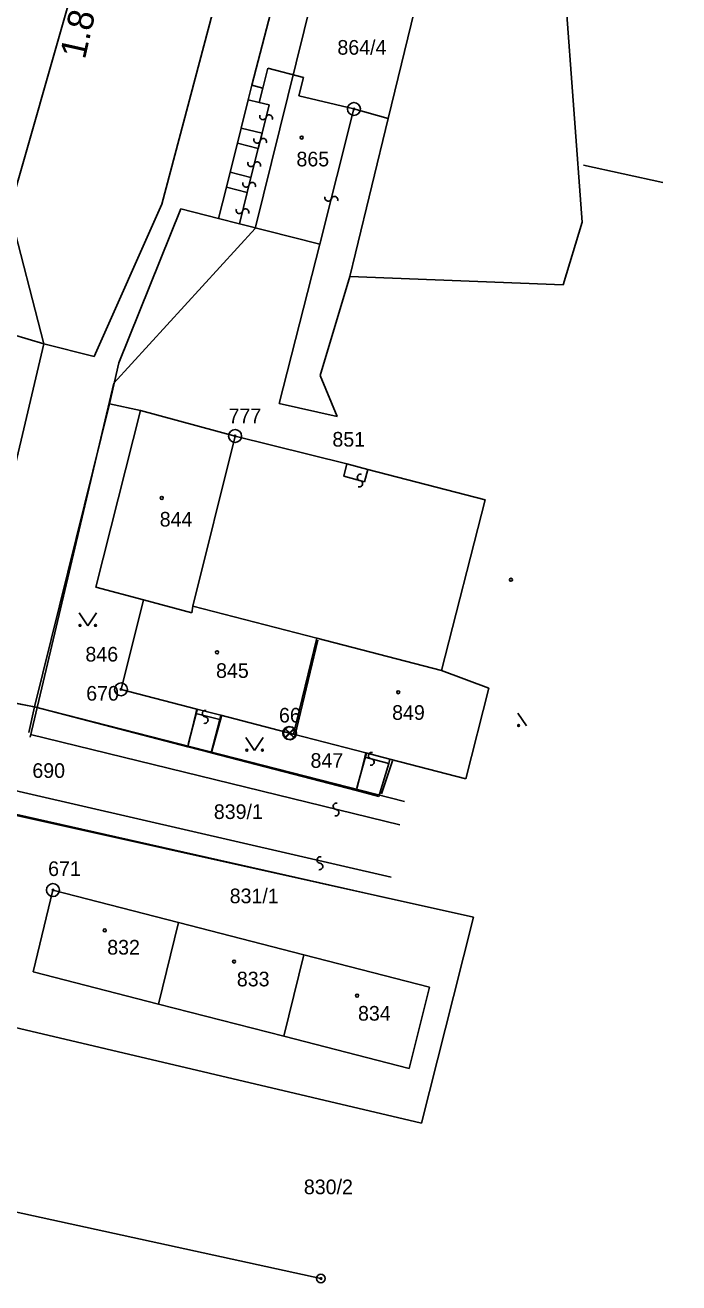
# Model space of a CAD drawing. Extents: x -469926 to -462499, y -1098642 to -1092733.
# Drawn here: x -465763.3 to -465687.5, y -1095094.2 to -1094948.2 of the extents above; entities that cross this region are included whole.
import ezdxf

# ---------------------------------------------------------------- set-up
doc = ezdxf.new("R2010")
doc.units = 0
for name, color, linetype in [('Vrstva 1', 7, 'Continuous'), ('Vrstva 14', 7, 'Continuous'), ('Vrstva 24', 7, 'Continuous'), ('Vrstva 25', 7, 'Continuous'), ('Vrstva 4', 7, 'Continuous'), ('Vrstva 50', 7, 'Continuous'), ('Vrstva 51', 7, 'Continuous'), ('Vrstva 63', 7, 'Continuous'), ('Vrstva 7', 7, 'Continuous'), ('Vrstva 8', 7, 'Continuous')]:
    doc.layers.add(name, color=color, linetype=linetype)

msp = doc.modelspace()

# ---------------------------------------------------------------- linework, layer by layer
at = {"layer": 'Vrstva 1'}
for p, q in [((-465705.26, -1094809.85), (-465747.5, -1094968.95)), ((-465727.35, -1094837.65), (-465765.18, -1094969.7)), ((-465721.21, -1094959.01), (-465714.9, -1094933.02)), ((-465698.71, -1094971.07), (-465701.56, -1094932.5)), ((-465733.4, -1094941.14), (-465737.05, -1094955.16)), ((-465735.19, -1094953.19), (-465735.76, -1094955.48)), ((-465731.06, -1094954.24), (-465735.19, -1094953.19)), ((-465731.58, -1094956.38), (-465731.06, -1094954.24)), ((-465737.05, -1094955.16), (-465737.47, -1094956.84)), ((-465735.76, -1094955.48), (-465737.05, -1094955.16)), ((-465737.47, -1094956.84), (-465738.29, -1094960.14)), ((-465725.19, -1094957.91), (-465731.58, -1094956.38)), ((-465721.21, -1094959.01), (-465725.19, -1094957.91)), ((-465725.01, -1094974.64), (-465721.21, -1094959.01)), ((-465738.29, -1094960.14), (-465738.72, -1094961.88)), ((-465738.72, -1094961.88), (-465739.56, -1094965.26)), ((-465698.55, -1094964.42), (-465689.35, -1094966.46)), ((-465698.55, -1094964.42), (-465689.35, -1094966.46)), ((-465739.56, -1094965.26), (-465739.99, -1094966.99)), ((-465739.99, -1094966.99), (-465740.89, -1094970.62)), ((-465765.18, -1094969.7), (-465761.19, -1094985.17)), ((-465747.5, -1094968.95), (-465755.34, -1094986.65)), ((-465745.27, -1094969.51), (-465752.47, -1094987.37)), ((-465740.89, -1094970.62), (-465745.27, -1094969.51)), ((-465740.89, -1094970.62), (-465738.48, -1094971.23)), ((-465738.48, -1094971.23), (-465729.14, -1094973.59)), ((-465700.9, -1094978.34), (-465698.71, -1094971.07)), ((-465729.14, -1094973.59), (-465733.85, -1094992.09)), ((-465725.67, -1094977.35), (-465725.01, -1094974.64)), ((-465725.67, -1094977.35), (-465729.13, -1094988.84)), ((-465700.9, -1094978.34), (-465725.67, -1094977.35)), ((-465761.19, -1094985.17), (-465774.7, -1094981.18)), ((-465770.19, -1095023.4), (-465761.19, -1094985.17)), ((-465755.34, -1094986.65), (-465761.19, -1094985.17)), ((-465753.54, -1094992.16), (-465752.47, -1094987.37)), ((-465729.13, -1094988.84), (-465727.12, -1094993.62)), ((-465762.27, -1095027.33), (-465753.54, -1094992.16)), ((-465753.54, -1094992.16), (-465749.97, -1094992.92)), ((-465733.85, -1094992.09), (-465727.12, -1094993.62)), ((-465749.97, -1094992.92), (-465755.16, -1095013.41)), ((-465738.98, -1094995.88), (-465749.97, -1094992.92)), ((-465726, -1094999.12), (-465738.98, -1094995.88)), ((-465723.58, -1094999.76), (-465726, -1094999.12)), ((-465709.95, -1095003.28), (-465723.58, -1094999.76)), ((-465715.04, -1095023.09), (-465709.95, -1095003.28)), ((-465755.16, -1095013.41), (-465749.61, -1095014.9)), ((-465749.61, -1095014.9), (-465752.22, -1095025.29)), ((-465744.02, -1095016.4), (-465749.61, -1095014.9)), ((-465743.9, -1095015.62), (-465744.02, -1095016.4)), ((-465729.48, -1095019.35), (-465743.9, -1095015.62)), ((-465732.22, -1095030.49), (-465729.48, -1095019.35)), ((-465715.04, -1095023.09), (-465729.48, -1095019.35)), ((-465709.52, -1095025.17), (-465715.04, -1095023.09)), ((-465770.69, -1095025.74), (-465762.27, -1095027.33)), ((-465752.22, -1095025.29), (-465743.41, -1095027.58)), ((-465709.52, -1095025.17), (-465712.22, -1095035.69)), ((-465744.47, -1095031.95), (-465762.27, -1095027.33)), ((-465743.54, -1095028.08), (-465744.47, -1095031.95)), ((-465743.41, -1095027.58), (-465743.54, -1095028.08)), ((-465740.77, -1095028.8), (-465740.63, -1095028.3)), ((-465740.63, -1095028.3), (-465732.22, -1095030.49)), ((-465741.76, -1095032.65), (-465740.77, -1095028.8)), ((-465723.81, -1095032.67), (-465732.22, -1095030.49)), ((-465744.47, -1095031.95), (-465741.76, -1095032.65)), ((-465741.76, -1095032.65), (-465724.88, -1095037.04)), ((-465723.94, -1095033.16), (-465723.81, -1095032.67)), ((-465724.88, -1095037.04), (-465723.94, -1095033.16)), ((-465721.15, -1095033.88), (-465722.3, -1095037.71)), ((-465721.03, -1095033.4), (-465721.15, -1095033.88)), ((-465712.22, -1095035.69), (-465721.03, -1095033.4)), ((-465724.88, -1095037.04), (-465722.3, -1095037.71)), ((-465765.04, -1095039.79), (-465711.31, -1095051.73)), ((-465762.42, -1095058.08), (-465760.12, -1095048.59)), ((-465760.12, -1095048.59), (-465745.55, -1095052.35)), ((-465711.31, -1095051.73), (-465713.63, -1095060.94)), ((-465745.55, -1095052.35), (-465747.87, -1095061.82)), ((-465745.55, -1095052.35), (-465730.99, -1095056.1)), ((-465730.99, -1095056.1), (-465733.33, -1095065.57)), ((-465730.99, -1095056.1), (-465716.42, -1095059.86)), ((-465747.87, -1095061.82), (-465762.42, -1095058.08)), ((-465716.42, -1095059.86), (-465718.79, -1095069.32)), ((-465733.33, -1095065.57), (-465747.87, -1095061.82)), ((-465713.63, -1095060.94), (-465717.34, -1095075.67)), ((-465717.34, -1095075.67), (-465770.23, -1095063.18)), ((-465718.79, -1095069.32), (-465733.33, -1095065.57)), ((-465729.02, -1095093.69), (-465776.63, -1095083.3))]:
    msp.add_line(p, q, dxfattribs=at)
at = {"layer": 'Vrstva 14'}
for p, q in [((-465687.49, -1094773.7), (-465736.67, -1094971.8)), ((-465736.67, -1094971.8), (-465753.07, -1094989.74)), ((-465753.07, -1094989.74), (-465762.76, -1095030.85))]:
    msp.add_line(p, q, dxfattribs=at)
at = {"layer": 'Vrstva 24'}
for p, q in [((-465733.23, -1095029.83), (-465732.7, -1095030.36)), ((-465733.14, -1095029.86), (-465732.61, -1095030.39)), ((-465732.17, -1095029.83), (-465732.7, -1095030.36)), ((-465732.08, -1095029.86), (-465732.61, -1095030.39)), ((-465732.7, -1095030.36), (-465733.23, -1095030.89)), ((-465732.61, -1095030.39), (-465733.14, -1095030.92)), ((-465732.7, -1095030.36), (-465732.17, -1095030.89)), ((-465732.61, -1095030.39), (-465732.08, -1095030.92))]:
    msp.add_line(p, q, dxfattribs=at)
for centre, radius in [((-465725.19, -1094957.91), 0.75), ((-465725.19, -1094957.91), 0.1), ((-465738.98, -1094995.88), 0.75), ((-465738.98, -1094995.88), 0.1), ((-465752.22, -1095025.29), 0.75), ((-465752.22, -1095025.29), 0.1), ((-465760.12, -1095048.59), 0.75), ((-465760.12, -1095048.59), 0.1), ((-465729.02, -1095093.69), 0.5), ((-465729.02, -1095093.69), 0.1)]:
    msp.add_circle(centre, radius, dxfattribs=at)
for centre, radius, start, end in [((-465732.7, -1095030.36), 0.749, 135, 225), ((-465732.61, -1095030.39), 0.749, 135, 225), ((-465732.7, -1095030.36), 0.752, 45, 135), ((-465732.61, -1095030.39), 0.752, 45, 135), ((-465732.7, -1095030.36), 0.749, 315, 45), ((-465732.61, -1095030.39), 0.749, 315, 45), ((-465732.7, -1095030.36), 0.751, 225, 315), ((-465732.61, -1095030.39), 0.751, 225, 315)]:
    msp.add_arc(centre, radius, start, end, dxfattribs=at)
at = {"layer": 'Vrstva 25'}
for p, q in [((-465757.08, -1095016.41), (-465756.08, -1095017.91)), ((-465756.08, -1095017.91), (-465755.08, -1095016.41)), ((-465706.18, -1095028.04), (-465705.18, -1095029.54)), ((-465737.72, -1095030.89), (-465736.72, -1095032.39)), ((-465736.72, -1095032.39), (-465735.72, -1095030.89))]:
    msp.add_line(p, q, dxfattribs=at)
for centre, radius in [((-465731.25, -1094961.23), 0.175), ((-465747.49, -1095003.07), 0.175), ((-465706.97, -1095012.57), 0.175), ((-465756.98, -1095017.86), 0.112), ((-465755.18, -1095017.86), 0.112), ((-465741.08, -1095020.99), 0.175), ((-465720.05, -1095025.62), 0.175), ((-465706.08, -1095029.49), 0.112), ((-465737.62, -1095032.34), 0.112), ((-465735.82, -1095032.34), 0.112), ((-465754.11, -1095053.27), 0.175), ((-465739.1, -1095056.89), 0.175), ((-465724.82, -1095060.85), 0.175)]:
    msp.add_circle(centre, radius, dxfattribs=at)
at = {"layer": 'Vrstva 4'}
for p, q in [((-465735.76, -1094955.48), (-465736.18, -1094957.16)), ((-465737.47, -1094956.84), (-465736.18, -1094957.16)), ((-465736.18, -1094957.16), (-465735.03, -1094957.44)), ((-465735.03, -1094957.44), (-465735.86, -1094960.74)), ((-465729.14, -1094973.59), (-465725.19, -1094957.91)), ((-465738.29, -1094960.14), (-465735.86, -1094960.74)), ((-465735.86, -1094960.74), (-465736.3, -1094962.49)), ((-465738.72, -1094961.88), (-465736.3, -1094962.49)), ((-465736.3, -1094962.49), (-465737.14, -1094965.86)), ((-465739.56, -1094965.26), (-465737.14, -1094965.86)), ((-465737.14, -1094965.86), (-465737.57, -1094967.59)), ((-465739.99, -1094966.99), (-465737.57, -1094967.59)), ((-465737.57, -1094967.59), (-465738.48, -1094971.23)), ((-465738.98, -1094995.88), (-465743.9, -1095015.62)), ((-465726, -1094999.12), (-465726.37, -1095000.56)), ((-465726.37, -1095000.56), (-465723.95, -1095001.2)), ((-465723.95, -1095001.2), (-465723.58, -1094999.76)), ((-465762.27, -1095027.33), (-465762.9, -1095030.28)), ((-465743.54, -1095028.08), (-465740.77, -1095028.8)), ((-465743.41, -1095027.58), (-465740.63, -1095028.3)), ((-465723.81, -1095032.67), (-465721.03, -1095033.4)), ((-465723.94, -1095033.16), (-465721.15, -1095033.88))]:
    msp.add_line(p, q, dxfattribs=at)
at = {"layer": 'Vrstva 51'}
for centre, radius, start, end in [((-465735.03, -1094958.98), 0.377, 336.9743, 164.6375), ((-465735.75, -1094958.78), 0.376, 157.6504, 343.9615), ((-465736.44, -1094961.5), 0.376, 157.6504, 343.9615), ((-465735.71, -1094961.71), 0.377, 336.9743, 164.6375), ((-465737.12, -1094964.23), 0.376, 157.6504, 343.9615), ((-465736.4, -1094964.43), 0.377, 336.9743, 164.6375), ((-465737.72, -1094966.61), 0.376, 157.6504, 343.9615), ((-465736.99, -1094966.82), 0.377, 336.9743, 164.6375), ((-465728.18, -1094968.24), 0.376, 157.6504, 343.9615), ((-465727.45, -1094968.44), 0.377, 336.9743, 164.6375), ((-465738.48, -1094969.68), 0.376, 157.6504, 343.9615), ((-465737.76, -1094969.89), 0.377, 336.9743, 164.6375), ((-465742.41, -1095028.11), 0.376, 76.4004, 262.7115), ((-465742.41, -1095028.11), 0.376, 76.4004, 262.7115), ((-465742.5, -1095028.86), 0.377, 255.7243, 83.3875), ((-465742.5, -1095028.86), 0.377, 255.7243, 83.3875), ((-465723.14, -1095032.98), 0.376, 76.4004, 262.7115), ((-465723.23, -1095033.73), 0.377, 255.7243, 83.3875), ((-465727.22, -1095038.86), 0.376, 76.4004, 262.7115), ((-465727.31, -1095039.61), 0.377, 255.7243, 83.3875), ((-465729.1, -1095045.1), 0.376, 76.4004, 262.7115), ((-465729.19, -1095045.85), 0.377, 255.7243, 83.3875)]:
    msp.add_arc(centre, radius, start, end, dxfattribs=at)
at = {"layer": 'Vrstva 63'}
for points in [[(-465729.4, -1095019.59), (-465732.04, -1095030.71)], [(-465719.31, -1095038.3), (-465761.97, -1095027.39), (-465772.54, -1095025.23), (-465770.11, -1095023.47)], [(-465743.4, -1095027.68), (-465744.42, -1095031.71)], [(-465741.68, -1095032.46), (-465740.56, -1095028.42)], [(-465719.85, -1095041), (-465762.73, -1095030.53)], [(-465723.72, -1095032.68), (-465724.84, -1095036.72)], [(-465780.21, -1095033.43), (-465720.86, -1095047.08)], [(-465722, -1095037.41), (-465720.73, -1095033.58)], [(-465774.99, -1095037.42), (-465721.25, -1095049.53)]]:
    msp.add_lwpolyline(points, dxfattribs=at)
at = {"layer": 'Vrstva 8'}
for centre, radius, start, end in [((-465724.43, -1095000.69), 0.376, 72.4104, 258.7215), ((-465724.57, -1095001.42), 0.377, 251.7343, 79.3975)]:
    msp.add_arc(centre, radius, start, end, dxfattribs=at)

# ---------------------------------------------------------------- texts
at = {"layer": 'Vrstva 50'}
for s, p in [('864/4', (-465727.11, -1094951.61)), ('865', (-465731.86, -1094964.58)), ('777', (-465739.74, -1094994.39)), ('851', (-465727.69, -1094997.11)), ('844', (-465747.73, -1095006.39)), ('846', (-465756.35, -1095022.06)), ('845', (-465741.19, -1095023.96)), ('670', (-465756.26, -1095026.6)), ('849', (-465720.76, -1095028.83)), ('66', (-465733.89, -1095029.14)), ('847', (-465730.23, -1095034.4)), ('690', (-465762.51, -1095035.57)), ('839/1', (-465741.45, -1095040.34)), ('671', (-465760.68, -1095046.96)), ('831/1', (-465739.61, -1095050.12)), ('832', (-465753.82, -1095056.08)), ('833', (-465738.78, -1095059.77)), ('834', (-465724.72, -1095063.75)), ('830/2', (-465731, -1095083.9))]:
    msp.add_text(s, height=1.7, dxfattribs=at).set_placement(p)
at = {"layer": 'Vrstva 7'}
msp.add_text('1.8', height=3, rotation=77.409, dxfattribs=at).set_placement((-465756.41, -1094952.24))

doc.saveas('drawing.dxf')
